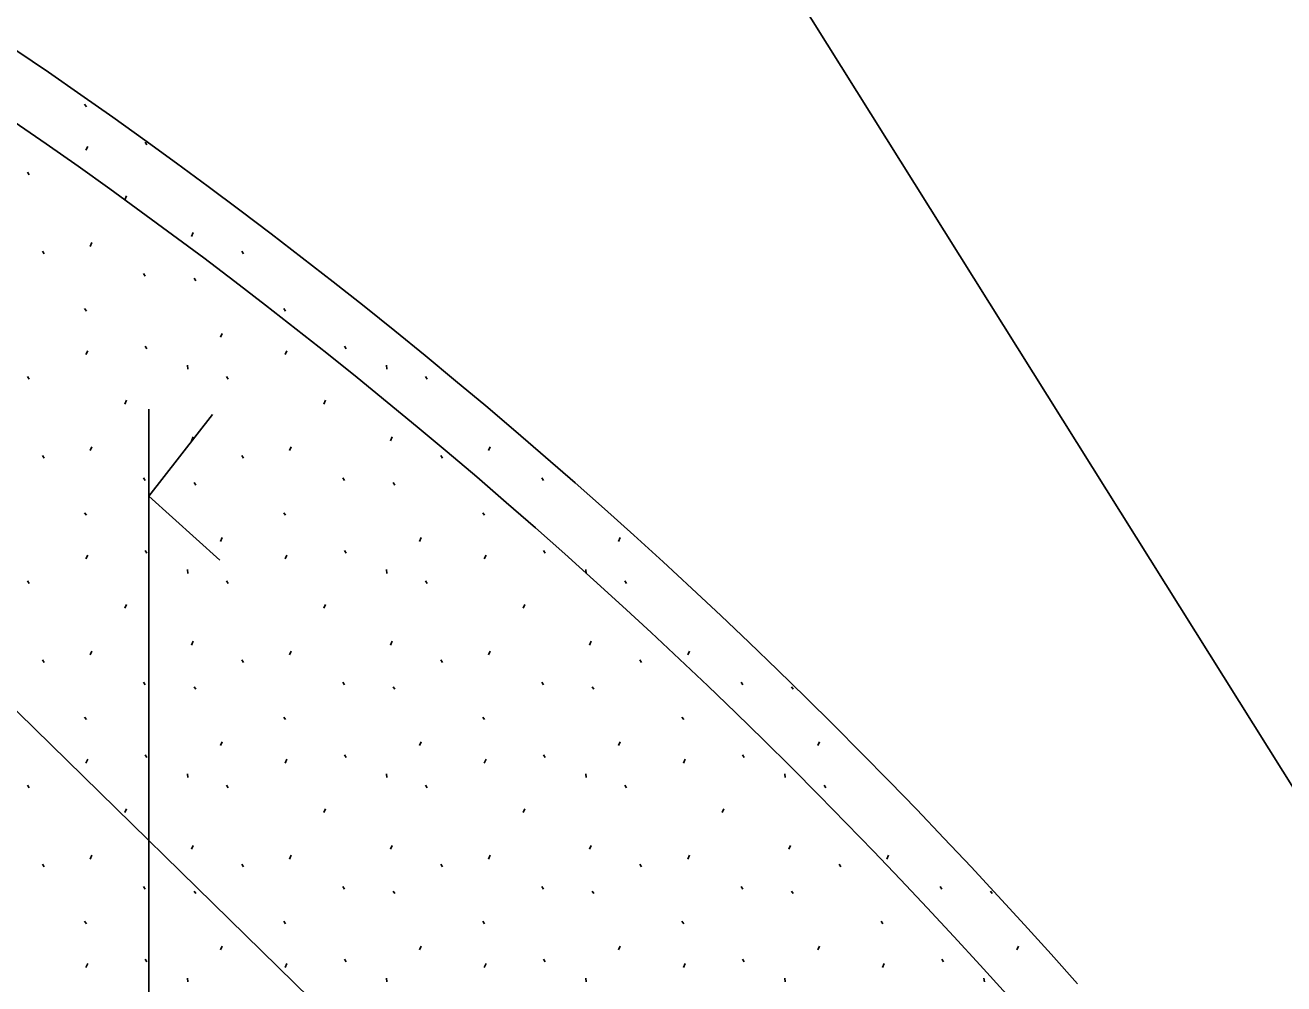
# Model space of a CAD drawing. Extents: x 419101 to 420177, y 4451541 to 4452254.
# Drawn here: x 420117.34 to 420127.82, y 4452018.52 to 4452026.51 of the extents above; entities that cross this region are included whole.
import ezdxf

# ---------------------------------------------------------------- set-up
doc = ezdxf.new("R2010")
doc.units = 0
for name, color, linetype in [('3_HALİHAZIR', 7, 'Continuous'), ('Level 60', 7, 'Continuous'), ('Level 61', 7, 'Continuous')]:
    doc.layers.add(name, color=color, linetype=linetype)

msp = doc.modelspace()

# ---------------------------------------------------------------- linework, layer by layer
at = {"layer": '3_HALİHAZIR'}
for p, q in [((420118.366, 4452018.312), (420118.366, 4452023.312)), ((420118.896, 4452023.268), (420118.366, 4452022.588)), ((420118.366, 4452022.588), (420118.958, 4452022.054))]:
    msp.add_line(p, q, dxfattribs=at)
msp.add_lwpolyline([(420139.406, 4451987.379), (420137.788, 4451991.747), (420136.709, 4451994.34), (420135.183, 4451997.575), (420133.724, 4452000.349), (420131.553, 4452003.935), (420129.405, 4452007.281), (420127.735, 4452009.553), (420125.676, 4452012.063), (420123.539, 4452014.46), (420120.252, 4452017.872), (420116.604, 4452021.444), (420115.019, 4452022.746), (420111.434, 4452025.159), (420108.005, 4452027.251), (420106.214, 4452028.299), (420103.847, 4452029.275), (420098.959, 4452030.808), (420090.759, 4452033.079), (420078.488, 4452036.11)], dxfattribs=at)
at = {"layer": 'Level 60'}
msp.add_lwpolyline([(419928.76, 4452070.17), (419937.282, 4452012.83), (419990.518, 4452021.351), (420012.891, 4452024.932), (420134.146, 4451977.93), (420142.993, 4451992.431), (420138.324, 4452004.473), (420132.179, 4452013.321), (420120.727, 4452031.609), (420111.387, 4452039.871), (420098.017, 4452046.255), (420006.344, 4452065.671)], close=True, dxfattribs=at)
at = {"layer": 'Level 61'}
for p, q in [((420117.832, 4452025.853), (420117.846, 4452025.832)), ((420118.336, 4452025.538), (420118.35, 4452025.516)), ((420117.843, 4452025.469), (420117.858, 4452025.501)), ((420117.355, 4452025.286), (420117.369, 4452025.264)), ((420118.166, 4452025.057), (420118.181, 4452025.089)), ((420117.879, 4452024.669), (420117.893, 4452024.701)), ((420118.721, 4452024.751), (420118.735, 4452024.783)), ((420117.481, 4452024.628), (420117.495, 4452024.606)), ((420119.14, 4452024.628), (420119.154, 4452024.606)), ((420118.323, 4452024.442), (420118.337, 4452024.42)), ((420118.743, 4452024.403), (420118.757, 4452024.382)), ((420117.832, 4452024.151), (420117.846, 4452024.13)), ((420119.49, 4452024.151), (420119.504, 4452024.13)), ((420118.962, 4452023.913), (420118.976, 4452023.944)), ((420117.843, 4452023.767), (420117.858, 4452023.799)), ((420118.336, 4452023.836), (420118.35, 4452023.814)), ((420119.502, 4452023.767), (420119.516, 4452023.799)), ((420119.995, 4452023.836), (420120.009, 4452023.814)), ((420118.688, 4452023.678), (420118.691, 4452023.646)), ((420120.346, 4452023.678), (420120.35, 4452023.646)), ((420117.355, 4452023.584), (420117.369, 4452023.562)), ((420119.014, 4452023.584), (420119.028, 4452023.562)), ((420120.672, 4452023.584), (420120.686, 4452023.562)), ((420118.166, 4452023.355), (420118.181, 4452023.387)), ((420119.825, 4452023.355), (420119.839, 4452023.387)), ((420118.721, 4452023.049), (420118.735, 4452023.081)), ((420120.379, 4452023.049), (420120.393, 4452023.081)), ((420117.481, 4452022.926), (420117.495, 4452022.904)), ((420117.879, 4452022.967), (420117.893, 4452022.999)), ((420119.14, 4452022.926), (420119.154, 4452022.904)), ((420119.537, 4452022.967), (420119.552, 4452022.999)), ((420120.798, 4452022.926), (420120.813, 4452022.904)), ((420121.196, 4452022.967), (420121.21, 4452022.999)), ((420118.323, 4452022.74), (420118.337, 4452022.718)), ((420118.743, 4452022.701), (420118.757, 4452022.68)), ((420119.981, 4452022.74), (420119.996, 4452022.718)), ((420120.401, 4452022.701), (420120.415, 4452022.68)), ((420121.64, 4452022.74), (420121.654, 4452022.718)), ((420117.832, 4452022.449), (420117.846, 4452022.428)), ((420119.49, 4452022.449), (420119.504, 4452022.428)), ((420121.149, 4452022.449), (420121.163, 4452022.428)), ((420118.962, 4452022.211), (420118.976, 4452022.242)), ((420120.621, 4452022.211), (420120.635, 4452022.242)), ((420122.279, 4452022.211), (420122.293, 4452022.242)), ((420117.843, 4452022.065), (420117.858, 4452022.097)), ((420118.336, 4452022.134), (420118.35, 4452022.112)), ((420119.502, 4452022.065), (420119.516, 4452022.097)), ((420119.995, 4452022.134), (420120.009, 4452022.112)), ((420121.16, 4452022.065), (420121.175, 4452022.097)), ((420121.653, 4452022.134), (420121.668, 4452022.112)), ((420118.688, 4452021.976), (420118.691, 4452021.944)), ((420120.346, 4452021.976), (420120.35, 4452021.944)), ((420122.005, 4452021.976), (420122.009, 4452021.944)), ((420117.355, 4452021.882), (420117.369, 4452021.86)), ((420119.014, 4452021.882), (420119.028, 4452021.86)), ((420120.672, 4452021.882), (420120.686, 4452021.86)), ((420122.331, 4452021.882), (420122.345, 4452021.86)), ((420118.166, 4452021.653), (420118.181, 4452021.685)), ((420119.825, 4452021.653), (420119.839, 4452021.685)), ((420121.484, 4452021.653), (420121.498, 4452021.685)), ((420118.721, 4452021.347), (420118.735, 4452021.379)), ((420120.379, 4452021.347), (420120.393, 4452021.379)), ((420122.038, 4452021.347), (420122.052, 4452021.379)), ((420117.481, 4452021.224), (420117.495, 4452021.202)), ((420117.879, 4452021.265), (420117.893, 4452021.297)), ((420119.14, 4452021.224), (420119.154, 4452021.202)), ((420119.537, 4452021.265), (420119.552, 4452021.297)), ((420120.798, 4452021.224), (420120.813, 4452021.202)), ((420121.196, 4452021.265), (420121.21, 4452021.297)), ((420122.457, 4452021.224), (420122.471, 4452021.202)), ((420122.855, 4452021.265), (420122.869, 4452021.297)), ((420118.323, 4452021.038), (420118.337, 4452021.016)), ((420119.981, 4452021.038), (420119.996, 4452021.016)), ((420121.64, 4452021.038), (420121.654, 4452021.016)), ((420123.299, 4452021.038), (420123.313, 4452021.016)), ((420118.743, 4452020.999), (420118.757, 4452020.978)), ((420120.401, 4452020.999), (420120.415, 4452020.978)), ((420122.06, 4452020.999), (420122.074, 4452020.978)), ((420123.718, 4452020.999), (420123.733, 4452020.978)), ((420117.832, 4452020.747), (420117.846, 4452020.726)), ((420119.49, 4452020.747), (420119.504, 4452020.726)), ((420121.149, 4452020.747), (420121.163, 4452020.726)), ((420122.807, 4452020.747), (420122.822, 4452020.726)), ((420118.962, 4452020.509), (420118.976, 4452020.54)), ((420120.621, 4452020.509), (420120.635, 4452020.54)), ((420122.279, 4452020.509), (420122.293, 4452020.54)), ((420123.938, 4452020.509), (420123.952, 4452020.54)), ((420117.843, 4452020.363), (420117.858, 4452020.395)), ((420118.336, 4452020.432), (420118.35, 4452020.41)), ((420119.502, 4452020.363), (420119.516, 4452020.395)), ((420119.995, 4452020.432), (420120.009, 4452020.41)), ((420121.16, 4452020.363), (420121.175, 4452020.395)), ((420121.653, 4452020.432), (420121.668, 4452020.41)), ((420122.819, 4452020.363), (420122.833, 4452020.395)), ((420123.312, 4452020.432), (420123.326, 4452020.41)), ((420117.355, 4452020.18), (420117.369, 4452020.158)), ((420118.688, 4452020.274), (420118.691, 4452020.242)), ((420119.014, 4452020.18), (420119.028, 4452020.158)), ((420120.346, 4452020.274), (420120.35, 4452020.242)), ((420120.672, 4452020.18), (420120.686, 4452020.158)), ((420122.005, 4452020.274), (420122.009, 4452020.242)), ((420122.331, 4452020.18), (420122.345, 4452020.158)), ((420123.664, 4452020.274), (420123.667, 4452020.242)), ((420123.99, 4452020.18), (420124.004, 4452020.158)), ((420118.166, 4452019.951), (420118.181, 4452019.983)), ((420119.825, 4452019.951), (420119.839, 4452019.983)), ((420121.484, 4452019.951), (420121.498, 4452019.983)), ((420123.142, 4452019.951), (420123.157, 4452019.983)), ((420118.721, 4452019.645), (420118.735, 4452019.677)), ((420120.379, 4452019.645), (420120.393, 4452019.677)), ((420122.038, 4452019.645), (420122.052, 4452019.677)), ((420123.697, 4452019.645), (420123.711, 4452019.677)), ((420117.879, 4452019.563), (420117.893, 4452019.595)), ((420119.537, 4452019.563), (420119.552, 4452019.595)), ((420121.196, 4452019.563), (420121.21, 4452019.595)), ((420122.855, 4452019.563), (420122.869, 4452019.595)), ((420124.513, 4452019.563), (420124.527, 4452019.595)), ((420117.481, 4452019.522), (420117.495, 4452019.5)), ((420119.14, 4452019.522), (420119.154, 4452019.5)), ((420120.798, 4452019.522), (420120.813, 4452019.5)), ((420122.457, 4452019.522), (420122.471, 4452019.5)), ((420124.116, 4452019.522), (420124.13, 4452019.5)), ((420118.323, 4452019.336), (420118.337, 4452019.314)), ((420119.981, 4452019.336), (420119.996, 4452019.314)), ((420121.64, 4452019.336), (420121.654, 4452019.314)), ((420123.299, 4452019.336), (420123.313, 4452019.314)), ((420124.957, 4452019.336), (420124.971, 4452019.314)), ((420118.743, 4452019.297), (420118.757, 4452019.276)), ((420120.401, 4452019.297), (420120.415, 4452019.276)), ((420122.06, 4452019.297), (420122.074, 4452019.276)), ((420123.718, 4452019.297), (420123.733, 4452019.276)), ((420125.377, 4452019.297), (420125.391, 4452019.276)), ((420117.832, 4452019.045), (420117.846, 4452019.024)), ((420119.49, 4452019.045), (420119.504, 4452019.024)), ((420121.149, 4452019.045), (420121.163, 4452019.024)), ((420122.807, 4452019.045), (420122.822, 4452019.024)), ((420124.466, 4452019.045), (420124.48, 4452019.024)), ((420118.962, 4452018.807), (420118.976, 4452018.838)), ((420120.621, 4452018.807), (420120.635, 4452018.838)), ((420122.279, 4452018.807), (420122.293, 4452018.838)), ((420123.938, 4452018.807), (420123.952, 4452018.838)), ((420125.596, 4452018.807), (420125.611, 4452018.838)), ((420118.336, 4452018.73), (420118.35, 4452018.708)), ((420119.995, 4452018.73), (420120.009, 4452018.708)), ((420121.653, 4452018.73), (420121.668, 4452018.708)), ((420123.312, 4452018.73), (420123.326, 4452018.708)), ((420124.971, 4452018.73), (420124.985, 4452018.708)), ((420117.843, 4452018.661), (420117.858, 4452018.693)), ((420119.502, 4452018.661), (420119.516, 4452018.693)), ((420121.16, 4452018.661), (420121.175, 4452018.693)), ((420122.819, 4452018.661), (420122.833, 4452018.693)), ((420124.478, 4452018.661), (420124.492, 4452018.693)), ((420118.688, 4452018.572), (420118.691, 4452018.54)), ((420120.346, 4452018.572), (420120.35, 4452018.54)), ((420122.005, 4452018.572), (420122.009, 4452018.54)), ((420123.664, 4452018.572), (420123.667, 4452018.54)), ((420125.322, 4452018.572), (420125.326, 4452018.54))]:
    msp.add_line(p, q, dxfattribs=at)
for radius in [47.001, 46.501]:
    msp.add_arc((420090.875, 4451987.407), radius, 41.4569, 67.0508, dxfattribs=at)

doc.saveas('drawing.dxf')
